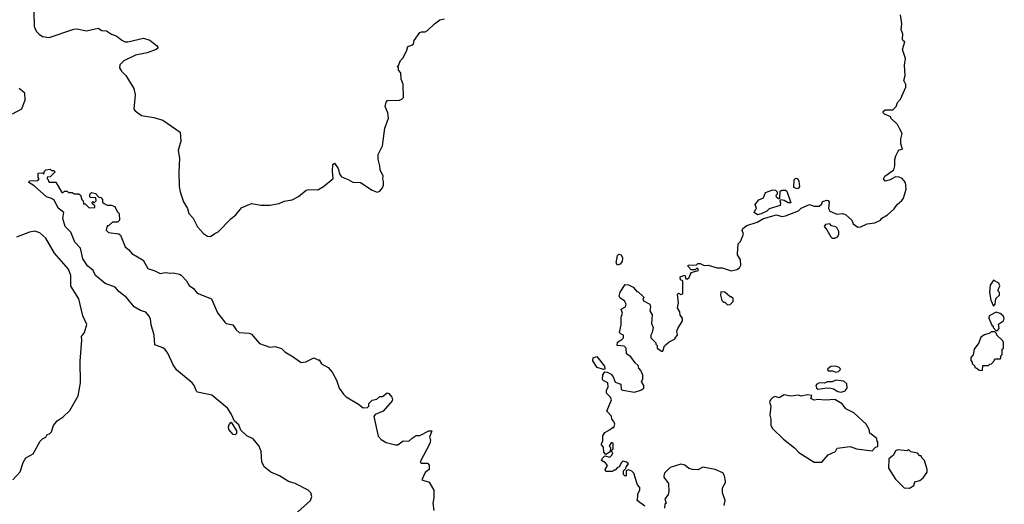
# Model space of a CAD drawing. Extents: x 2220333 to 2384341, y 721037 to 894043.
# Tile 310 of 325: x 2339458 to 2347078, y 864565 to 868317. Entities that reach past the tile are written whole.
import ezdxf

# ---------------------------------------------------------------- set-up
doc = ezdxf.new("R2010")
doc.units = 0

msp = doc.modelspace()

# ---------------------------------------------------------------- linework, layer by layer
at = {"layer": '0CON10XD'}
for points in [[(2339567.9, 868375), (2339571.1, 868265), (2339585, 868228.8), (2339607.5, 868205), (2339635, 868186.9), (2339685, 868179.4), (2339876.8, 868243.2), (2339900, 868245), (2339975, 868230), (2340065, 868250), (2340092.7, 868232.7), (2340129.5, 868229.5), (2340167.5, 868205), (2340209.7, 868189.7), (2340248.3, 868158.3), (2340275, 868145.8), (2340295, 868144.3), (2340415, 868174.2), (2340465, 868159.2), (2340517.3, 868117.3), (2340527.5, 868105), (2340527.5, 868095), (2340513.6, 868086.4), (2340445, 868061.1), (2340355, 868041.9), (2340265, 867997.5), (2340231.7, 867968.3), (2340230, 867945), (2340245, 867917.5), (2340280, 867885), (2340341.2, 867785), (2340351.2, 867735), (2340342.5, 867625), (2340350.7, 867610.7), (2340400, 867575), (2340495, 867560), (2340565, 867538), (2340700, 867445), (2340703.8, 867375), (2340684, 867305), (2340694.3, 867244.3), (2340688.6, 867135), (2340692.5, 867025), (2340700, 866985), (2340725.7, 866905.7), (2340756, 866855), (2340768, 866815), (2340800.2, 866780.2), (2340833.8, 866713.8), (2340881.5, 866661.5), (2340910.9, 866640.9), (2340935, 866638), (2340967.7, 866662.3), (2340995, 866673.8), (2341092.5, 866775), (2341130, 866805), (2341175, 866860), (2341225, 866883.3), (2341255, 866893.3), (2341325, 866880), (2341395, 866880), (2341465, 866892.5), (2341505, 866912.5), (2341566.7, 866923.3), (2341615, 866947.5), (2341675, 866997.5), (2341695, 867002.5), (2341765, 867000), (2341810, 867025), (2341885, 867087.5), (2341878.6, 867145), (2341882.5, 867195), (2341895, 867206.7), (2341922, 867165), (2341935, 867117.5), (2341949.3, 867099.3), (2342000.7, 867080.7), (2342035, 867060), (2342095, 867056.2), (2342185, 866996.7), (2342225, 866982.5), (2342245, 866990), (2342266.7, 867015), (2342273.6, 867036.4), (2342273.3, 867065), (2342267.5, 867085), (2342270, 867105), (2342246.7, 867155), (2342246.2, 867185), (2342233, 867237), (2342233, 867273), (2342265, 867340), (2342284, 867476), (2342312, 867555), (2342306.1, 867596.1), (2342287.5, 867645), (2342293, 867677), (2342305, 867690), (2342397, 867693), (2342415, 867700), (2342427.5, 867715), (2342426.4, 867816.4), (2342410, 867855), (2342407.5, 867905), (2342390, 867925), (2342390, 867945), (2342380, 867955), (2342388.3, 867961.7), (2342405, 868000), (2342425, 868020), (2342455, 868080), (2342461.7, 868108.3), (2342491.7, 868118.3), (2342505, 868130), (2342510, 868155), (2342553.9, 868216.1), (2342567, 868223), (2342595, 868223.3), (2342615, 868233.3), (2342667.5, 868285), (2342710, 868315), (2342745, 868323.3)], [(2344295, 864550), (2344237.5, 864595), (2344241.7, 864621.7), (2344242.5, 864645), (2344257.5, 864675), (2344257.5, 864695), (2344240, 864715), (2344210, 864805), (2344195, 864822.5), (2344168.3, 864831.7), (2344150, 864825), (2344150, 864785), (2344143.3, 864783.3), (2344130, 864795), (2344130, 864825), (2344148.3, 864841.7), (2344150, 864855), (2344168.3, 864878.3), (2344155, 864890), (2344125, 864900), (2344113, 864887), (2344098.3, 864851.7), (2344085, 864850), (2344065, 864830), (2344055, 864830), (2344045, 864820), (2343995, 864820), (2343987.5, 864835), (2344007.5, 864865), (2343992.5, 864885), (2343960, 864905), (2343967, 864923), (2343985, 864940), (2344025, 864930), (2344040, 864945), (2344047, 864963), (2344040, 864975), (2344040, 864985), (2344050, 864995), (2344050, 865035), (2344045, 865040), (2344035, 865040), (2344020, 865015), (2344030, 865005), (2344028.3, 864971.7), (2343995, 864950), (2343978.3, 864968.3), (2343977, 865007), (2343960, 865025), (2343960, 865035), (2343970, 865055), (2343970, 865095), (2343985, 865120), (2344027, 865143), (2344045, 865160), (2344055, 865160), (2344062.5, 865185), (2344057, 865207), (2344040, 865225), (2344038.3, 865248.3), (2344002.5, 865285), (2344037.5, 865375), (2344030, 865395), (2344000, 865425), (2344000, 865445), (2344012.5, 865475), (2344010, 865505), (2343973, 865523), (2343967.5, 865535), (2343971.7, 865568.3), (2343985, 865590), (2344005, 865587.5), (2344035, 865572.5), (2344050.7, 865550.7), (2344065, 865510), (2344110, 865495), (2344112.5, 865455), (2344125, 865447.5), (2344215, 865432.5), (2344265, 865447.5), (2344287.5, 865465), (2344287.5, 865485), (2344270, 865515), (2344280, 865535), (2344280, 865565), (2344265, 865600), (2344248.3, 865618.3), (2344245, 865640), (2344220.7, 865660.7), (2344186.4, 865706.4), (2344155, 865730), (2344150, 865775), (2344135, 865790), (2344082.5, 865795), (2344085, 865820), (2344118.3, 865841.7), (2344130, 865855), (2344130, 865875), (2344111.7, 865881.7), (2344100, 865895), (2344112.5, 865955), (2344112.5, 866015), (2344122.5, 866045), (2344112.5, 866075), (2344146.4, 866093.6), (2344150, 866115), (2344139.3, 866139.3), (2344105, 866160), (2344097.5, 866175), (2344103.9, 866206.1), (2344144, 866266), (2344170, 866265), (2344206.4, 866246.4), (2344235, 866212.5), (2344245, 866210), (2344285, 866170), (2344287, 866163), (2344280, 866155), (2344285, 866140), (2344333.3, 866113.3), (2344340, 866095), (2344333.6, 866063.6), (2344353, 866033), (2344346.7, 865965), (2344360, 865935), (2344352.5, 865895), (2344342.5, 865875), (2344342.5, 865855), (2344380, 865815), (2344380, 865805), (2344390, 865795), (2344390, 865775), (2344425, 865750), (2344435, 865750), (2344447, 865793), (2344485, 865822.5), (2344530, 865845), (2344530, 865855), (2344547.5, 865875), (2344542.5, 865905), (2344550, 865925), (2344587.5, 865985), (2344587.5, 866005), (2344568.3, 866028.3), (2344567.5, 866055), (2344547.5, 866085), (2344557.5, 866125), (2344548.3, 866191.7), (2344555, 866200), (2344575, 866190), (2344590, 866195), (2344590, 866295), (2344571.7, 866301.7), (2344570, 866325), (2344605, 866340), (2344611.7, 866311.7), (2344625, 866310), (2344638.3, 866321.7), (2344655, 866360), (2344710, 866375), (2344705, 866390), (2344695, 866390), (2344685, 866380), (2344655, 866380), (2344630, 866405), (2344630, 866415), (2344695, 866420), (2344705, 866430), (2344725, 866430), (2344755, 866413.3), (2344785, 866416.7), (2344855, 866396.7), (2344895, 866396.7), (2344965, 866372), (2345007.7, 866382.3), (2345027.5, 866395), (2345037.5, 866415), (2345036.4, 866456.4), (2345012.5, 866495), (2345012.5, 866505), (2345018.3, 866581.7), (2345035, 866600), (2345060, 866655), (2345050, 866685), (2345055, 866700), (2345085, 866723.3), (2345165, 866750), (2345215, 866778.8), (2345315, 866806.7), (2345355, 866793.3), (2345385, 866797.5), (2345483.6, 866836.4), (2345505, 866856.7), (2345570, 866885), (2345605, 866872.5), (2345645, 866872.5), (2345665, 866890), (2345670.7, 866909.3), (2345705, 866920), (2345715, 866917.5), (2345722.5, 866905), (2345717.5, 866855), (2345727.5, 866835), (2345781.7, 866811.7), (2345825, 866816.2), (2345848.3, 866808.3), (2345897.5, 866765), (2345907.5, 866735), (2345945, 866710), (2345967, 866713), (2346015, 866737.5), (2346076.4, 866743.6), (2346120, 866765), (2346130.7, 866779.3), (2346173, 866807), (2346226.4, 866853.6), (2346247.5, 866885), (2346283.9, 866916.1), (2346296.7, 866935), (2346318.8, 867005), (2346312.5, 867055), (2346286.1, 867086.1), (2346265, 867096.2), (2346235, 867100), (2346195, 867076.7), (2346155, 867067.5), (2346142.5, 867085), (2346153.3, 867105), (2346222.5, 867155), (2346230, 867185), (2346230, 867235), (2346238.3, 867261.7), (2346255, 867300), (2346265, 867310), (2346290, 867315), (2346276.7, 867355), (2346277, 867393), (2346286.7, 867435), (2346267.5, 867475), (2346250, 867505), (2346200, 867555), (2346200, 867565), (2346150, 867585), (2346140, 867595), (2346140, 867605), (2346155, 867620), (2346215, 867620), (2346228.3, 867631.7), (2346240, 867645), (2346250, 867675), (2346275, 867700), (2346316.7, 867795), (2346316, 867815), (2346301.2, 867845), (2346311.2, 867885), (2346306.2, 867965), (2346313.8, 868015), (2346290, 868085), (2346307.5, 868145), (2346293.6, 868153.6), (2346290, 868165), (2346292.5, 868205), (2346279.3, 868239.3), (2346283.6, 868283.6), (2346273.3, 868355)], [(2339402.3, 867587.7), (2339473.6, 867626.4), (2339501.2, 867695), (2339498.3, 867748.3), (2339454.1, 867784.1)], [(2341607.5, 864505), (2341707.5, 864595), (2341717.5, 864625), (2341710, 864655), (2341690, 864675), (2341590, 864725), (2341537.5, 864742.5), (2341467.5, 864785), (2341402.5, 864815), (2341350, 864855), (2341331.2, 864895), (2341326.2, 864975), (2341312.5, 865015), (2341265, 865070.8), (2341215, 865096.2), (2341169.7, 865139.7), (2341155, 865181.2), (2341119.3, 865209.3), (2341095.8, 865265), (2341065, 865310), (2340945, 865410), (2340835, 865434.2), (2340825, 865441.2), (2340807.5, 865485), (2340792.5, 865505), (2340673.8, 865603.8), (2340645.6, 865645), (2340604, 865734), (2340582.7, 865762.7), (2340565, 865776.7), (2340505, 865800), (2340499.4, 865875), (2340475.7, 865955), (2340470, 866000), (2340456.7, 866025), (2340433, 866053), (2340393.8, 866065), (2340343, 866093), (2340284.7, 866164.7), (2340225, 866212), (2340195.8, 866245.8), (2340118.8, 866275), (2340044.5, 866335), (2340025.5, 866375.5), (2339981.7, 866411.7), (2339946, 866465), (2339928.3, 866548.3), (2339886, 866595), (2339853, 866673), (2339811.2, 866715), (2339793, 866777), (2339800, 866825), (2339755, 866857.5), (2339726.4, 866916.4), (2339705, 866932.5), (2339665, 866944), (2339569.3, 867029.3), (2339527.5, 867055), (2339535, 867070), (2339598.3, 867071.7), (2339610, 867085), (2339600, 867095), (2339601.7, 867128.3), (2339635, 867130), (2339645, 867120), (2339650, 867145), (2339660, 867155), (2339695, 867160), (2339705, 867150), (2339725, 867150), (2339730, 867135), (2339695, 867100), (2339671.7, 867098.3), (2339670, 867085), (2339680, 867075), (2339680, 867065), (2339685, 867060), (2339738.3, 867058.3), (2339785, 866980), (2339795, 866980), (2339805, 866990), (2339825, 866990), (2339835, 866980), (2339865, 866980), (2339878.3, 866968.3), (2339915, 866967.5), (2339928.3, 866958.3), (2339940, 866925), (2339950, 866915), (2339951.7, 866891.7), (2339965, 866890), (2339995, 866860), (2340038.3, 866861.7), (2340040, 866875), (2340021.7, 866891.7), (2340020, 866905), (2340025, 866910), (2340035, 866900), (2340050, 866915), (2340048.3, 866938.3), (2340005, 866940), (2340000, 866945), (2340000, 866965), (2340015, 866980), (2340045, 866970), (2340071.7, 866941.7), (2340085, 866940), (2340100, 866925), (2340100, 866905), (2340113, 866893), (2340135, 866880), (2340165, 866880), (2340195, 866870), (2340211.7, 866831.7), (2340227.5, 866815), (2340230, 866765), (2340215, 866750), (2340175, 866750), (2340145, 866720), (2340135, 866720), (2340128.3, 866688.3), (2340145, 866670), (2340225, 866660), (2340239.3, 866649.3), (2340275, 866557.5), (2340303.3, 866535), (2340325.9, 866505.9), (2340413.3, 866455), (2340449.3, 866389.3), (2340505, 866371.2), (2340545, 866350.8), (2340585, 866360), (2340625, 866353.8), (2340645, 866356.7), (2340695, 866346.7), (2340708.3, 866338.3), (2340750, 866295), (2340768.3, 866258.3), (2340802.5, 866235), (2340830.7, 866200.7), (2340942.5, 866155), (2340987.6, 866047.6), (2341045, 865973.8), (2341055.9, 865965.9), (2341107.5, 865955), (2341133.3, 865915), (2341156.1, 865896.1), (2341235, 865888.8), (2341252, 865882), (2341315, 865810), (2341395, 865782.5), (2341435, 865786.7), (2341485, 865770), (2341510, 865745), (2341575, 865707.5), (2341635, 865663.3), (2341671.7, 865668.3), (2341735, 865700), (2341765, 865682.5), (2341775, 865682.5), (2341793.6, 865653.6), (2341845, 865623.3), (2341877.1, 865587.1), (2341910, 865525), (2341930, 865465), (2341965, 865416.7), (2341985, 865396.7), (2342080.7, 865340.7), (2342115, 865311.2), (2342150, 865315), (2342160, 865325), (2342160, 865345), (2342185, 865372.5), (2342221.7, 865378.3), (2342245, 865400), (2342265, 865400), (2342303, 865427), (2342315, 865422.5), (2342336.7, 865395), (2342343.3, 865375), (2342340, 865365), (2342270, 865285), (2342208.8, 865261.2), (2342198, 865245), (2342232.1, 865092.1), (2342255, 865066.2), (2342295, 865043.8), (2342366.4, 865026.4), (2342385, 865026.7), (2342425, 865056), (2342470, 865055), (2342495, 865076.7), (2342525, 865097.5), (2342555, 865097.5), (2342625, 865133.3), (2342647.5, 865135), (2342630, 865085), (2342637.5, 865065), (2342632.5, 865035), (2342556.7, 864895), (2342563.6, 864883.6), (2342615, 864883.3), (2342627.5, 864867.5), (2342626.2, 864835), (2342595, 864810), (2342570, 864755), (2342625.9, 864735.9), (2342662.5, 864675), (2342663.8, 864615), (2342656.2, 864575), (2342663, 864517)], [(2345475, 867007.5), (2345448.3, 867018.3), (2345452.5, 867077.5), (2345465, 867090), (2345480, 867085), (2345487, 867067), (2345492.5, 867025), (2345485, 867012.5), (2345475, 867007.5)], [(2345167, 866807), (2345143, 866823), (2345151.7, 866848.3), (2345160, 866855), (2345150, 866885), (2345177, 866923), (2345213, 866937), (2345230.7, 866979.3), (2345285, 867000), (2345307, 866997), (2345320, 866985), (2345320, 866965), (2345310, 866955), (2345312.5, 866945), (2345335, 866930), (2345340, 866935), (2345341.7, 866988.3), (2345355, 866997.5), (2345385, 866997.5), (2345395, 866990), (2345425, 866900), (2345405, 866897.5), (2345375, 866916.7), (2345348.3, 866921.7), (2345340, 866915), (2345346.7, 866895), (2345343, 866877), (2345258.3, 866851.7), (2345240, 866835), (2345195, 866812.5), (2345167, 866807)], [(2345765, 866624.2), (2345785.5, 866634.5), (2345797, 866653), (2345796.8, 866676.8), (2345785, 866702.5), (2345775, 866712.5), (2345741.2, 866721.2), (2345727, 866737), (2345695, 866730), (2345682.5, 866715), (2345705, 866690), (2345733.8, 866635), (2345745.9, 866625.9), (2345765, 866624.2)], [(2339404.4, 864755.6), (2339462.3, 864817.7), (2339485, 864887.5), (2339506.7, 864925), (2339562.5, 864955), (2339617.5, 865055), (2339635, 865072.5), (2339660, 865085), (2339670, 865105), (2339688.3, 865111.7), (2339703, 865127), (2339720, 865175), (2339749.3, 865210.7), (2339795, 865242.5), (2339845, 865292.5), (2339910, 865405), (2339929.4, 865505), (2339925.9, 865674.1), (2339940, 865835), (2339937.5, 865865), (2339960, 865895), (2339976.4, 865956.4), (2339946.2, 866025), (2339916, 866155), (2339854.6, 866254.6), (2339852.9, 866335), (2339835.6, 866385), (2339728.1, 866508.1), (2339659.1, 866625), (2339615, 866667.8), (2339575, 866679.5), (2339535, 866671.5), (2339433.6, 866633.6)], [(2344085, 866417.5), (2344073.9, 866433.9), (2344085, 866490), (2344095, 866502.5), (2344112.5, 866495), (2344123, 866473), (2344120, 866445), (2344105, 866423.3), (2344085, 866417.5)], [(2346995, 866100), (2347007.5, 866115), (2347013, 866157), (2347040, 866185), (2347040, 866205), (2347030, 866215), (2347030, 866225), (2347043.3, 866255), (2347035, 866277.5), (2346995, 866300), (2346968.3, 866261.7), (2346963.3, 866205), (2346973.3, 866145), (2346995, 866100)], [(2344935, 866110), (2344955, 866112.5), (2344980, 866135), (2344978.3, 866158.3), (2344965, 866170), (2344955, 866170), (2344915, 866207.5), (2344885, 866210), (2344880, 866185), (2344891.7, 866141.7), (2344905, 866130), (2344915, 866130), (2344935, 866110)], [(2347025, 865910), (2347037.5, 865925), (2347031.7, 865958.3), (2347072.5, 865985), (2347077.5, 866005), (2347067.5, 866025), (2347045, 866042.5), (2347015, 866052.5), (2346960, 866025), (2346957.5, 866005), (2346981.7, 865951.7), (2346990, 865945), (2346990, 865935), (2347011.7, 865911.7), (2347025, 865910)], [(2346905, 865600), (2346910, 865605), (2346911.7, 865638.3), (2346955, 865640), (2346965, 865650), (2346978.3, 865651.7), (2347000, 865675), (2347005, 865690), (2347045, 865690), (2347050, 865695), (2347050, 865715), (2347060, 865725), (2347060, 865765), (2347070, 865775), (2347070, 865815), (2347065, 865830), (2347020, 865875), (2347018.3, 865888.3), (2347005, 865900), (2346975, 865900), (2346965, 865890), (2346925, 865877.5), (2346895, 865860), (2346880, 865815), (2346843, 865767), (2346837, 865723), (2346818.3, 865701.7), (2346818.3, 865678.3), (2346830, 865665), (2346830, 865655), (2346850, 865635), (2346850, 865625), (2346865, 865620), (2346883, 865603), (2346905, 865600)], [(2343975, 865607.5), (2343927.5, 865625), (2343892.5, 865675), (2343895, 865700), (2343925, 865710), (2343983.3, 865635), (2343985, 865610), (2343975, 865607.5)], [(2345775, 865588.6), (2345795, 865592.9), (2345807.5, 865605), (2345808.6, 865615), (2345800, 865625), (2345775, 865634.5), (2345735, 865631.1), (2345711.4, 865615), (2345710, 865605), (2345718.8, 865598.8), (2345748.3, 865598.3), (2345775, 865588.6)], [(2345815, 865434.3), (2345846.2, 865443.8), (2345860.9, 865465), (2345858.1, 865498.1), (2345835, 865518.5), (2345774.1, 865525.9), (2345745, 865514.4), (2345707.8, 865512.2), (2345685, 865504), (2345645, 865504.4), (2345626.2, 865495), (2345620, 865485), (2345623.9, 865463.9), (2345635.9, 865455.9), (2345704.3, 865465.7), (2345733.9, 865463.9), (2345755, 865458.8), (2345788.1, 865438.1), (2345815, 865434.3)], [(2345605, 864890), (2345665, 864892.5), (2345715, 864947.5), (2345770, 864975), (2345785, 865000), (2345885, 865012.5), (2345933.6, 864993.6), (2346055, 864980), (2346081.7, 865008.3), (2346098.3, 865011.7), (2346100, 865045), (2346093, 865053), (2346090, 865075), (2346037.5, 865115), (2346032.5, 865145), (2346007.5, 865185), (2345913, 865273), (2345850, 865305), (2345823, 865343), (2345765, 865377.5), (2345695, 865372.5), (2345635, 865377.5), (2345605, 865372.5), (2345580, 865385), (2345588.3, 865408.3), (2345555, 865413.3), (2345505, 865402.5), (2345485, 865410), (2345425, 865403.3), (2345375, 865413.3), (2345335, 865390), (2345305, 865400), (2345285, 865392.5), (2345267.5, 865375), (2345260, 865355), (2345270, 865325), (2345263.3, 865255), (2345271.2, 865225), (2345272, 865175), (2345282.7, 865152.7), (2345368.3, 865068.3), (2345455, 865002.5), (2345487.5, 864965), (2345605, 864890)], [(2341125, 865102.5), (2341110, 865105), (2341077.5, 865145), (2341073.3, 865165), (2341078.3, 865181.7), (2341095, 865200), (2341136.7, 865135), (2341136.4, 865113.6), (2341125, 865102.5)], [(2346345, 864690), (2346378.3, 864711.7), (2346385, 864740), (2346425, 864750), (2346449.3, 864770.7), (2346480, 864815), (2346480, 864835), (2346460, 864905), (2346440, 864925), (2346435, 864940), (2346425, 864940), (2346405, 864960), (2346355, 864970), (2346335, 864990), (2346325, 864980), (2346253, 864987), (2346235, 864980), (2346220, 864945), (2346183, 864917), (2346182.5, 864845), (2346235, 864760), (2346301.7, 864691.7), (2346345, 864690)], [(2344910, 864555), (2344916.4, 864593.6), (2344897, 864653), (2344896.4, 864693.6), (2344920, 864735), (2344920, 864745), (2344913.3, 864785), (2344899.5, 864809.5), (2344840, 864835), (2344745, 864853.8), (2344705, 864832), (2344664.1, 864834.1), (2344635, 864843.3), (2344605, 864868.8), (2344575, 864876.2), (2344490.7, 864849.3), (2344447.5, 864805), (2344443.6, 864786.4), (2344443.9, 864773.9), (2344480, 864725), (2344482.5, 864665), (2344475, 864640), (2344450, 864605), (2344460, 864575), (2344450, 864565), (2344447.5, 864535)]]:
    msp.add_lwpolyline(points, dxfattribs=at)

doc.saveas('drawing.dxf')
